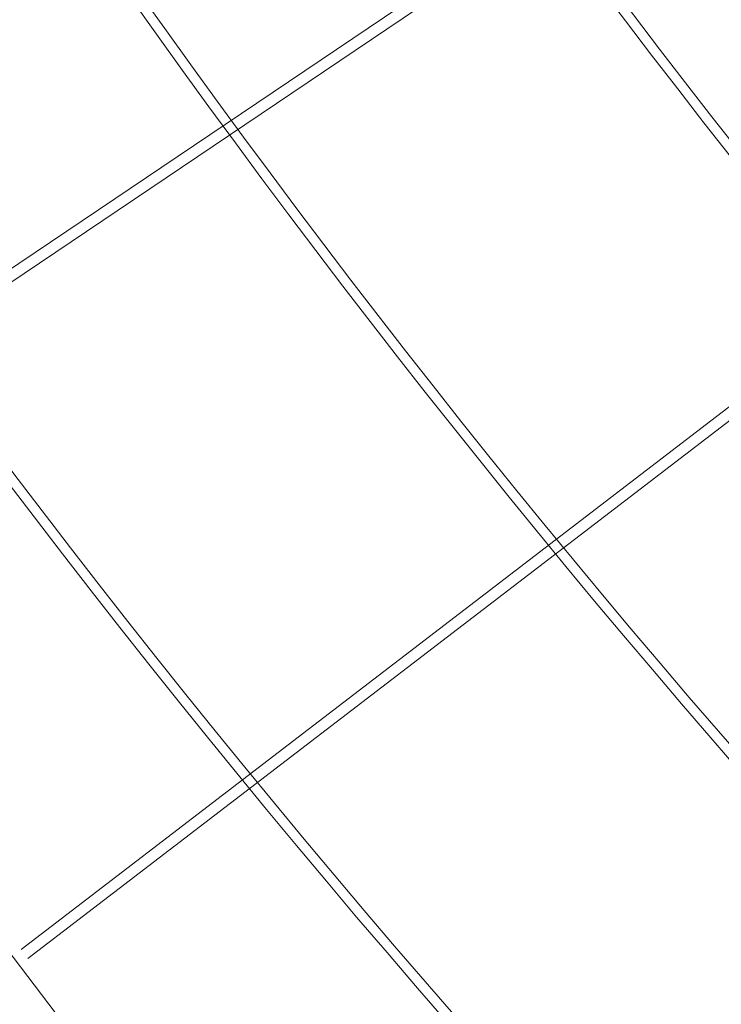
# Model space of a CAD drawing. Header units: metres. Extents: x 1285860 to 1560489, y -721344 to 834863.
# Tile 699 of 1056: x 1321724.9 to 1321727.41, y 790443.4 to 790446.92. Entities that reach past the tile are written whole.
import ezdxf

# ---------------------------------------------------------------- set-up
doc = ezdxf.new("R2010")
doc.units = ezdxf.units.M
doc.header["$LTSCALE"] = 0.2
doc.layers.get('0').update_dxf_attribs({"lineweight": 35})
for name, color, linetype, lineweight in [('!OIS-K-razm', 10, 'Continuous', 20), ('!OIS-K-s0.25', 10, 'Continuous', 20), ('!OIS-K-shtrih', 8, 'Continuous', 15)]:
    doc.layers.add(name, color=color, linetype=linetype, lineweight=lineweight)

# ---------------------------------------------------------------- blocks, each defined once
blk = doc.blocks.new('A$C5D72416D')
at = {"layer": '!OIS-K-s0.25'}
for points in [[(-3.4103, 11.9838, 0.404697), (-28.5122, -14.2584), (-25.867, -40.652, 0.149644), (-16.2127, -59.3281), (-15.5786, -59.9858), (-14.7229, -60.8109), (-13.8404, -61.6024), (-12.9321, -62.3603), (-11.9987, -63.0848), (-11.0409, -63.7757)], [(-3.3398, 11.9506, 0.405451), (-28.4764, -14.2565), (-25.8316, -40.647, 0.149635), (-16.1871, -59.3032), (-15.5533, -59.9605), (-14.6985, -60.7847), (-13.817, -61.5753), (-12.9096, -62.3324), (-11.9772, -63.0561), (-11.0205, -63.7463)], [(-1.0613, 10.5892, 0.431215), (-27.1351, -14.1864), (-24.502, -40.4591, 0.149276), (-15.2245, -58.3685), (-14.6045, -59.0117), (-13.7848, -59.802), (-12.939, -60.5605), (-12.0683, -61.2871), (-11.1732, -61.9818), (-10.2547, -62.6444), (-9.3132, -63.2745), (-8.3493, -63.8718)], [(-1.0577, 10.5532, 0.431261), (-27.0993, -14.1845), (-24.4666, -40.4541, 0.149266), (-15.1988, -58.3436), (-14.5792, -58.9864), (-13.7604, -59.7758), (-12.9156, -60.5335), (-12.0458, -61.2593), (-11.1518, -61.9532), (-10.2343, -62.615), (-9.2938, -63.2445), (-8.331, -63.8411)], [(-0.9222, 9.2012, 0.433105), (-25.7578, -14.1162), (-23.1371, -40.2652, 0.148884), (-14.2363, -57.4089), (-13.6303, -58.0376), (-12.8466, -58.7932), (-12.0377, -59.5187), (-11.2045, -60.214), (-10.3478, -60.8789), (-9.4685, -61.5131), (-8.5671, -62.1164), (-7.6444, -62.6882), (-6.7008, -63.2279), (-5.7368, -63.7349)], [(-0.9185, 9.1651, 0.433157), (-25.722, -14.1144), (-23.1017, -40.2601, 0.148874), (-14.2107, -57.384), (-13.605, -58.0123), (-12.8222, -58.767), (-12.0143, -59.4916), (-11.182, -60.1861), (-10.3264, -60.8502), (-9.4481, -61.4838), (-8.5478, -62.0863), (-7.6261, -62.6574), (-6.6836, -63.1965), (-5.7208, -63.7029)], [(-0.7828, 7.8109, 0.435267), (-24.3803, -14.048), (-21.7724, -40.07, 0.148467), (-13.2483, -56.4493), (-12.6561, -57.0635), (-11.9085, -57.7843), (-11.1363, -58.4768), (-10.3407, -59.1408), (-9.5224, -59.7759), (-8.6823, -60.3819), (-7.8211, -60.9583), (-6.9395, -61.5046), (-6.0381, -62.0201), (-5.1175, -62.5043), (-4.1782, -62.9562), (-3.2208, -63.375), (-2.2458, -63.7596)], [(-0.7792, 7.7748, 0.435327), (-24.3446, -14.0463), (-21.7369, -40.0649, 0.148456), (-13.2226, -56.4243), (-12.6308, -57.0382), (-11.8841, -57.7581), (-11.1129, -58.4498), (-10.3182, -59.1129), (-9.5009, -59.7473), (-8.6619, -60.3525), (-7.8017, -60.9282), (-6.9212, -61.4738), (-6.0209, -61.9888), (-5.1014, -62.4723), (-4.1633, -62.9237), (-3.2071, -63.342), (-2.2333, -63.726)], [(-0.6432, 6.418, 0.437761), (-23.0026, -13.9821), (-20.4078, -39.8736, 0.148023), (-12.2603, -55.4895), (-11.682, -56.0894), (-10.9703, -56.7755), (-10.2349, -57.435), (-9.4769, -58.0676), (-8.6969, -58.673), (-7.8961, -59.2506), (-7.075, -59.8001), (-6.2345, -60.3209), (-5.3753, -60.8124), (-4.4981, -61.2738), (-3.6034, -61.7042), (-2.6919, -62.1029), (-1.7643, -62.4688), (-0.8211, -62.8008), (0.1371, -63.0977), (1.1095, -63.3582), (2.0954, -63.5808), (3.0941, -63.7641)], [(-0.6396, 6.3818, 0.437831), (-22.9668, -13.9804), (-20.3723, -39.8685, 0.148011), (-12.2346, -55.4646), (-11.6567, -56.0641), (-10.9459, -56.7493), (-10.2115, -57.4079), (-9.4544, -58.0397), (-8.6755, -58.6443), (-7.8756, -59.2212), (-7.0556, -59.7701), (-6.2162, -60.2902), (-5.3581, -60.781), (-4.482, -61.2418), (-3.5885, -61.6717), (-2.6782, -62.0699), (-1.7518, -62.4353), (-0.8098, -62.7668), (0.147, -63.0633), (1.118, -63.3234), (2.1026, -63.5458), (3.0998, -63.7287)], [(-0.5033, 5.0217, 0.440665), (-21.6247, -13.9186), (-19.0433, -39.6758, 0.147547), (-11.2723, -54.5296), (-10.7078, -55.1153), (-10.0322, -55.7667), (-9.3336, -56.3932), (-8.613, -56.9944), (-7.8715, -57.57), (-7.1099, -58.1194), (-6.329, -58.642), (-5.5296, -59.1373), (-4.7126, -59.6046), (-3.8787, -60.0432), (-3.0286, -60.4522), (-2.1631, -60.8308), (-1.2828, -61.178), (-0.3884, -61.4928), (0.5193, -61.7741), (1.4395, -62.0206), (2.3715, -62.2311), (3.3145, -62.4041), (4.2674, -62.5382), (5.2292, -62.6318)], [(-0.4996, 4.9854, 0.440747), (-21.5889, -13.9169), (-19.0078, -39.6707, 0.147534), (-11.2467, -54.5047), (-10.6825, -55.09), (-10.0078, -55.7404), (-9.3102, -56.3661), (-8.5906, -56.9666), (-7.8501, -57.5413), (-7.0894, -58.09), (-6.3096, -58.6119), (-5.5113, -59.1066), (-4.6954, -59.5733), (-3.8626, -60.0112), (-3.0137, -60.4197), (-2.1493, -60.7978), (-1.2703, -61.1445), (-0.3772, -61.4589), (0.5292, -61.7397), (1.4481, -61.9859), (2.3787, -62.196), (3.3202, -62.3688), (4.2716, -62.5026), (5.2319, -62.5961)]]:
    blk.add_lwpolyline(points, format="xyb", dxfattribs=at)
for points in [[(-9.2434, -48.4884), (-20.3031, -55.9381)], [(-9.2191, -48.5203), (-20.2807, -55.9713)], [(-8.4767, -49.4428), (-19.1043, -57.5882)], [(-8.4508, -49.4733), (-19.08, -57.62)]]:
    blk.add_lwpolyline(points, dxfattribs=at)
blk = doc.blocks.new('A$C2A6735DF')
at = {"layer": '!OIS-K-s0.25'}
blk.add_lwpolyline([(-24.3072, -18.1501), (-24.1012, -18.4685), (-24.0567, -18.5347), (-24.0328, -18.5684), (-24.009, -18.6021), (-23.9328, -18.7102), (-23.8092, -18.8853), (-23.6856, -19.0605), (-23.571, -19.223), (-23.5015, -19.3215), (-23.432, -19.42), (-23.3625, -19.5186), (-23.1662, -19.7762), (-22.9391, -20.0725), (-22.712, -20.3689)], dxfattribs=at)
blk.add_blockref('A$C5D72416D', (-3.7562, 37.4788))
blk = doc.blocks.new('A$C2EE6795B')
blk.add_wipeout([(1321774.1404, 790456.7018), (1321775.0302, 790455.3198), (1321776.1661, 790450.8496), (1321777.133, 790447.3053), (1321778.1851, 790443.815), (1321781.2043, 790439.4712), (1321779.005, 790437.6276), (1321776.7214, 790435.5259), (1321774.7754, 790433.8609), (1321772.6674, 790432.268), (1321769.6172, 790430.3182), (1321766.8609, 790428.8677), (1321763.5917, 790427.4929), (1321759.1797, 790426.2167), (1321756.2293, 790425.7435), (1321752.7577, 790425.4813), (1321748.474, 790425.6016), (1321744.4369, 790426.0554), (1321740.7737, 790426.8171), (1321737.6338, 790427.7702), (1321733.935, 790429.381), (1321730.8873, 790431.117), (1321728.7754, 790432.5408), (1321726.4923, 790434.3159), (1321723.99, 790436.5957), (1321722.1014, 790438.4191), (1321719.9454, 790441.337), (1321718.1794, 790444.0335), (1321716.1479, 790447.9534), (1321714.7141, 790451.3614), (1321713.6799, 790454.8385), (1321713.2852, 790456.5929), (1321712.8098, 790459.6009), (1321712.4782, 790462.7813), (1321712.195, 790465.6143), (1321710.891, 790478.6263), (1321710.1582, 790480.5366), (1321709.1482, 790483.1002), (1321708.3263, 790485.4962), (1321707.9225, 790487.3229), (1321707.6426, 790489.4132), (1321707.4385, 790491.2292), (1321707.3503, 790493.0423), (1321707.2868, 790494.916), (1321707.5908, 790496.948), (1321708.2813, 790500.1316), (1321709.0098, 790502.6154), (1321709.8542, 790504.9498), (1321710.9118, 790507.3767), (1321712.3218, 790510.1049), (1321714.545, 790512.847), (1321716.2508, 790514.5045), (1321718.7468, 790516.4539), (1321721.452, 790518.0539), (1321724.2804, 790519.2564), (1321726.982, 790520.0218), (1321730.1337, 790520.4847), (1321731.8897, 790520.5822), (1321733.8643, 790520.5176), (1321735.5898, 790520.2793), (1321736.9924, 790520.0108), (1321739.8027, 790519.2145), (1321742.3419, 790518.1767), (1321745.2569, 790516.5756), (1321742.9229, 790512.0693), (1321745.0213, 790491.1316), (1321739.731, 790490.6014), (1321738.9552, 790490.3514), (1321738.3813, 790489.8457), (1321738.1205, 790489.3818), (1321738.0059, 790488.9488), (1321737.9958, 790488.4797), (1321735.0455, 790488.184), (1321737.5697, 790462.9971), (1321742.1256, 790463.4668), (1321742.2091, 790463.2804), (1321742.3276, 790463.1988), (1321742.4795, 790463.1774), (1321747.7697, 790463.7076), (1321748.6817, 790454.6076), (1321749.5076, 790454.6806), (1321750.8595, 790454.8002), (1321756.6528, 790455.3125), (1321761.079, 790455.6968), (1321768.8644, 790456.3141)]).dxf.layer = '!OIS-K-s0.25'
blk.add_blockref('A$C2A6735DF', (1321747.7697, 790463.7076))
blk = doc.blocks.new('A$C3F141BD5')
at = {"layer": '!OIS-K-shtrih'}
h = blk.add_hatch(dxfattribs=at)
h.set_pattern_fill('GRAVEL', color=256, scale=0.1)
h.set_pattern_definition([(228.0127875, (1.8288, 2.54), (-20.320000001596, -22.859999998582), [0.34172144, -33.8304836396]), (184.969741, (1.6002, 2.286), (30.4799999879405, 2.540000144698), [0.58640472, -58.0540488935]), (132.5104471, (1.016, 2.2352), (25.400000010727, -27.939999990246), [0.41348152, -40.934722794]), (267.273689, (0.0254, 1.6002), (2.54000000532, 50.799999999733), [0.53400452, -52.8664374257]), (292.83365418, (0, 1.0668), (-12.700000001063, 30.479999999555), [0.5236337, -51.8398077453]), (357.273689, (0.2032, 0.5842), (-50.799999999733, 2.54000000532), [0.53400452, -52.8664374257]), (37.69424047, (0.7366, 0.5588), (-33.019999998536, -25.4000000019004), [0.70619366, -69.9131153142]), (72.25532837, (1.2954, 0.9906), (17.780000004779, 55.879999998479), [0.66671952, -66.005256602]), (121.42956562, (1.4986, 1.6256), (-20.320000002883, 33.019999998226), [0.535813, -53.0455456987]), (175.2363583, (1.2192, 2.0828), (27.9399999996, -2.54000000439), [0.61171328, -29.97393695]), (222.3974378, (0.6096, 2.1336), (-30.4799999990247, -27.940000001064), [0.79107792, -78.316772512]), (138.81407483, (2.54, 1.5748), (-17.779999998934, 15.24000000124), [0.27000454, -26.7305658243]), (171.4692344, (2.3368, 1.7526), (33.02000000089, -5.079999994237), [0.51368198, -50.854638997]), (225, (1.8288, 1.8288), (-4e-16, -2.54), [0.35920934, -3.2328931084]), (203.19859051, (1.651, 2.1336), (12.700000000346, 5.07999999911), [0.19344132, -19.150622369]), (291.80140949, (1.4732, 2.0574), (-2.54000000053, 7.61999999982), [0.27356562, -13.40475299]), (30.96375653, (1.5748, 1.8034), (7.62000000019, 5.07999999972), [0.44431966, -14.366298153]), (161.56505118, (1.9558, 2.032), (5.08000000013, -2.53999999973), [0.32128714, -7.710898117]), (16.389540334, (0, 2.0574), (25.4, 7.62), [0.450088, -44.5588266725]), (70.34617594, (0.4318, 2.1844), (-10.16000000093, -27.93999999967), [0.37759894, -37.382215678]), (293.19859051, (1.9558, 2.54), (-5.07999999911, 12.700000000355), [0.3868801, -18.957183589]), (343.61045967, (2.1082, 2.1844), (-25.400000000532, 7.619999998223), [0.450088, -44.5588266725]), (339.44395478, (0, 0.4826), (-12.7, 5.08), [0.4340352, -21.267734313]), (294.7751406, (0.4064, 0.3302), (-12.700000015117, 27.939999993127), [0.36367212, -36.0035933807]), (66.80140949, (1.9812, 0), (5.0799999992, 12.70000000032), [0.3868801, -18.957183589]), (17.35402464, (2.1336, 0.3556), (-33.019999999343, -10.160000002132), [0.42578274, -42.15237598]), (69.44395478, (0.7366, 0), (-5.08000000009, -12.699999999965), [0.2170176, -21.484751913]), (101.309932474, (1.8288, 0), (-2.54, 10.16), [0.1295146, -12.8219949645]), (165.96375653, (1.8034, 0.127), (7.62, -2.54), [0.5236337, -9.949054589]), (186.00900596, (1.2954, 0.254), (25.399999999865, 2.540000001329), [0.485267, -48.0413648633]), (303.69006753, (1.5748, 1.5748), (-2.54000000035, 5.07999999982), [0.36632388, -8.7917763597]), (353.15722659, (1.778, 1.27), (43.180000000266, -5.0799999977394), [0.63955676, -63.316009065]), (60.9453959, (2.413, 1.1938), (-10.16000000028, -17.77999999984), [0.26150824, -25.889392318]), (90, (2.54, 1.4224), (-2.54, 2.54), [0.1524, -2.3876]), (120.25643716, (1.2446, 0.3302), (10.159999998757, -17.78000000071), [0.35286696, -34.933940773]), (48.0127875, (1.0668, 0.635), (20.320000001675, 22.85999999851), [0.68344288, -33.4887621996]), (0, (1.524, 1.143), (2.54, 2.54), [0.6604, -1.8796]), (325.3048465, (2.1844, 1.143), (25.400000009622, -17.779999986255), [0.40160956, -39.759316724]), (254.0546041, (2.5146, 0.9144), (-2.53999999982, -10.160000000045), [0.36982908, -18.1216500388]), (207.64597536, (2.413, 0.5588), (-48.260000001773, -25.399999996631), [0.6021451, -59.612464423]), (175.42607874, (1.8796, 0.2794), (-33.019999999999, 2.5399999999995), [0.63702946, -63.0658464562])])
edge = h.paths.add_edge_path()
edge.add_line((1321690.3551, 790473.9594), (1321689.5691, 790478.002))
edge.add_line((1321689.5691, 790478.002), (1321688.4505, 790482.546))
edge.add_line((1321688.4505, 790482.546), (1321687.8003, 790486.7682))
edge.add_line((1321687.8003, 790486.7682), (1321687.337, 790491.9559))
edge.add_line((1321687.337, 790491.9559), (1321687.633, 790499.3903))
edge.add_line((1321687.633, 790499.3903), (1321689.6406, 790507.8379))
edge.add_line((1321689.6406, 790507.8379), (1321693.0021, 790516.6105))
edge.add_line((1321693.0021, 790516.6105), (1321701.3106, 790528.1769))
edge.add_line((1321701.3106, 790528.1769), (1321709.2363, 790534.3023))
edge.add_line((1321709.2363, 790534.3023), (1321720.3081, 790539.1491))
edge.add_line((1321720.3081, 790539.1491), (1321730.8894, 790540.8372))
edge.add_line((1321730.8894, 790540.8372), (1321731.005, 790545.8986))
edge.add_line((1321731.005, 790545.8986), (1321718.8945, 790543.9665))
edge.add_line((1321718.8945, 790543.9665), (1321706.6768, 790538.6182))
edge.add_line((1321706.6768, 790538.6182), (1321697.6901, 790531.6728))
edge.add_line((1321697.6901, 790531.6728), (1321688.5821, 790518.9932))
edge.add_line((1321688.5821, 790518.9932), (1321684.872, 790509.3111))
edge.add_line((1321684.872, 790509.3111), (1321682.6762, 790500.0715))
edge.add_line((1321682.6762, 790500.0715), (1321682.3481, 790491.833))
edge.add_line((1321682.3481, 790491.833), (1321682.8541, 790486.1671))
edge.add_line((1321682.8541, 790486.1671), (1321683.575, 790481.4862))
edge.add_line((1321683.575, 790481.4862), (1321684.7967, 790476.438))
edge.add_line((1321684.7967, 790476.438), (1321685.4557, 790472.7974))
edge.add_line((1321685.4557, 790472.7974), (1321688.4059, 790453.4302))
edge.add_line((1321688.4059, 790453.4302), (1321690.563, 790444.6234))
edge.add_line((1321690.563, 790444.6234), (1321693.5585, 790437.2352))
edge.add_line((1321693.5585, 790437.2352), (1321696.1726, 790432.074))
edge.add_line((1321696.1726, 790432.074), (1321701.7333, 790423.9691))
edge.add_line((1321701.7333, 790423.9691), (1321701.9264, 790423.7525))
edge.add_line((1321701.9264, 790423.7525), (1321702.5478, 790423.8601))
edge.add_line((1321702.5478, 790423.8601), (1321703.7278, 790423.7423))
edge.add_line((1321703.7278, 790423.7423), (1321705.1204, 790423.6826))
edge.add_line((1321705.1204, 790423.6826), (1321705.8071, 790423.7238))
edge.add_line((1321705.8071, 790423.7238), (1321707.5972, 790423.6754))
edge.add_line((1321707.5972, 790423.6754), (1321709.1485, 790423.7598))
edge.add_line((1321709.1485, 790423.7598), (1321711.4404, 790423.8896))
edge.add_line((1321711.4404, 790423.8896), (1321712.1981, 790423.9942))
edge.add_line((1321712.1981, 790423.9942), (1321713.1452, 790423.7686))
edge.add_line((1321713.1452, 790423.7686), (1321717.4705, 790422.0039))
edge.add_line((1321717.4705, 790422.0039), (1321719.0835, 790421.3577))
edge.add_line((1321719.0835, 790421.3577), (1321719.8099, 790421.0667))
edge.add_line((1321719.8099, 790421.0667), (1321721.7807, 790421.3198))
edge.add_line((1321721.7807, 790421.3198), (1321725.9131, 790421.8507))
edge.add_line((1321725.9131, 790421.8507), (1321729.4146, 790422.3004))
edge.add_line((1321729.4146, 790422.3004), (1321731.8398, 790422.6119))
edge.add_line((1321731.8398, 790422.6119), (1321733.2972, 790422.7991))
edge.add_line((1321733.2972, 790422.7991), (1321735.0998, 790423.0307))
edge.add_line((1321735.0998, 790423.0307), (1321736.1671, 790423.1678))
edge.add_line((1321736.1671, 790423.1678), (1321737.7914, 790423.3764))
edge.add_line((1321737.7914, 790423.3764), (1321739.0351, 790423.5362))
edge.add_line((1321739.0351, 790423.5362), (1321740.6583, 790423.7447))
edge.add_line((1321740.6583, 790423.7447), (1321751.7278, 790425.1665))
edge.add_arc((1321749.9709, 790465.0354), 39.9075, 272.52317, 283.66993)
edge.add_arc((1321753.2643, 790454.2394), 28.6464, 276.31595, 282.37236, ccw=False)
edge.add_line((1321756.4157, 790425.7669), (1321755.313, 790425.6802))
edge.add_line((1321755.313, 790425.6802), (1321753.3722, 790425.5105))
edge.add_line((1321753.3722, 790425.5105), (1321751.4299, 790425.5203))
edge.add_line((1321751.4299, 790425.5203), (1321750.0758, 790425.5541))
edge.add_line((1321750.0758, 790425.5541), (1321748.6382, 790425.59))
edge.add_line((1321748.6382, 790425.59), (1321745.7553, 790425.8691))
edge.add_line((1321745.7553, 790425.8691), (1321743.5396, 790426.2076))
edge.add_line((1321743.5396, 790426.2076), (1321740.2058, 790427.0096))
edge.add_line((1321740.2058, 790427.0096), (1321736.831, 790426.5761))
edge.add_line((1321736.831, 790426.5761), (1321734.9309, 790426.332))
edge.add_line((1321734.9309, 790426.332), (1321732.2753, 790425.9909))
edge.add_line((1321732.2753, 790425.9909), (1321728.8357, 790425.5491))
edge.add_line((1321728.8357, 790425.5491), (1321725.9641, 790425.1802))
edge.add_line((1321725.9641, 790425.1802), (1321722.9248, 790424.7898))
edge.add_line((1321722.9248, 790424.7898), (1321720.7879, 790424.5153))
edge.add_line((1321720.7879, 790424.5153), (1321720.4093, 790424.667))
edge.add_line((1321720.4093, 790424.667), (1321718.8067, 790425.309))
edge.add_line((1321718.8067, 790425.309), (1321714.2379, 790427.1731))
edge.add_line((1321714.2379, 790427.1731), (1321712.3735, 790427.6171))
edge.add_line((1321712.3735, 790427.6171), (1321711.0955, 790427.4408))
edge.add_line((1321711.0955, 790427.4408), (1321708.9508, 790427.3194))
edge.add_line((1321708.9508, 790427.3194), (1321707.5485, 790427.243))
edge.add_line((1321707.5485, 790427.243), (1321705.7483, 790427.2917))
edge.add_line((1321705.7483, 790427.2917), (1321705.5032, 790427.277))
edge.add_line((1321705.5032, 790427.277), (1321700.466, 790434.619))
edge.add_line((1321700.466, 790434.619), (1321698.0953, 790439.2995))
edge.add_line((1321698.0953, 790439.2995), (1321695.314, 790446.1595))
edge.add_line((1321695.314, 790446.1595), (1321693.3237, 790454.2851))
edge.add_line((1321693.3237, 790454.2851), (1321690.3551, 790473.9594))
blk = doc.blocks.new('A$C34AE49BA')
at = {"layer": '!OIS-K-razm'}
blk.add_blockref('A$C2EE6795B', (0, 0), dxfattribs=at)
blk.add_blockref('A$C3F141BD5', (0, 0, 0), dxfattribs=at)

msp = doc.modelspace()

# ---------------------------------------------------------------- linework, layer by layer
msp.add_circle((1321849.4816, 790222.5456), 1218.4707)

# ---------------------------------------------------------------- next in the draw order: block references
msp.add_blockref('A$C34AE49BA', (0, 0))

doc.saveas('drawing.dxf')
